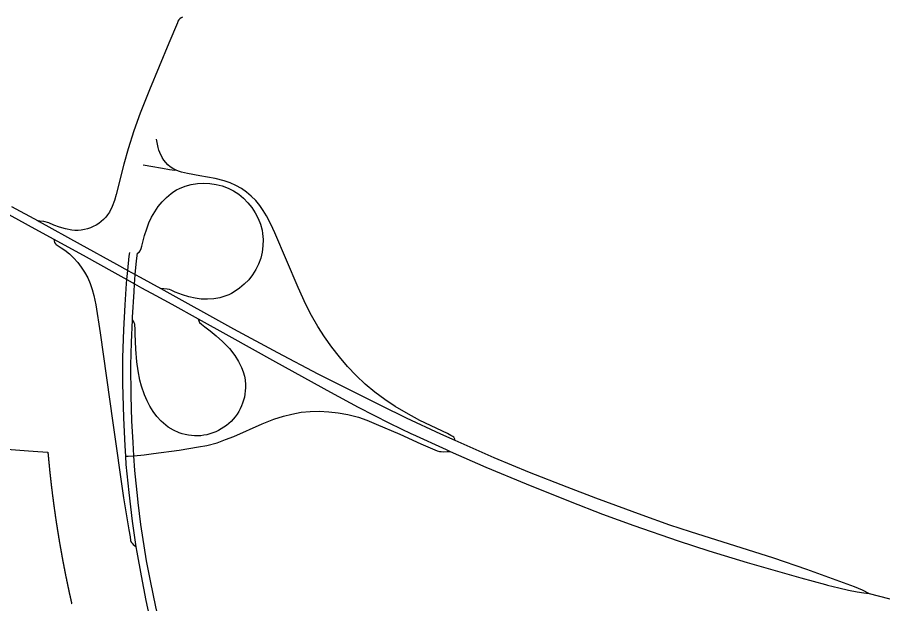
# Model space of a CAD drawing. Extents: x 0 to 34, y 0 to 22.
# Drawn here: x 7.0491 to 7.122, y 16.4332 to 16.4826 of the extents above; entities that cross this region are included whole.
import ezdxf

# ---------------------------------------------------------------- set-up
doc = ezdxf.new("R2010")
doc.units = 0
for name, color, linetype in [('GM_X_Corporation', 7, 'Continuous'), ('GM_X_Interchange_Ramps', 7, 'Continuous'), ('GM_X_State_Route', 7, 'Continuous')]:
    doc.layers.add(name, color=color, linetype=linetype)

msp = doc.modelspace()

# ---------------------------------------------------------------- linework, layer by layer
at = {"layer": 'GM_X_Corporation'}
msp.add_lwpolyline([(7.045299, 16.446426), (7.050082, 16.446069), (7.050449, 16.446042), (7.050867, 16.446011), (7.051704, 16.445948), (7.051707, 16.445916), (7.05171, 16.445885), (7.051712, 16.445853), (7.051715, 16.445821), (7.051718, 16.44579), (7.051721, 16.445758), (7.051724, 16.445726), (7.051727, 16.445695), (7.051729, 16.445663), (7.051732, 16.445631), (7.051735, 16.4456), (7.051738, 16.445568), (7.051741, 16.445536), (7.051744, 16.445504), (7.051747, 16.445473), (7.05175, 16.445441), (7.051753, 16.445409), (7.051756, 16.445378), (7.051759, 16.445346), (7.051762, 16.445314), (7.051765, 16.445283), (7.051768, 16.445251), (7.051771, 16.445219), (7.051774, 16.445188), (7.051777, 16.445156), (7.05178, 16.445124), (7.051783, 16.445093), (7.051786, 16.445061), (7.051789, 16.445029), (7.051792, 16.444998), (7.051795, 16.444966), (7.051798, 16.444934), (7.051801, 16.444903), (7.051804, 16.444871), (7.051807, 16.444839), (7.051811, 16.444808), (7.051814, 16.444776), (7.051817, 16.444744), (7.05182, 16.444713), (7.051823, 16.444681), (7.051827, 16.444649), (7.05183, 16.444618), (7.051833, 16.444586), (7.051836, 16.444554), (7.051839, 16.444523), (7.051843, 16.444491), (7.051846, 16.444459), (7.051849, 16.444428), (7.051852, 16.444396), (7.051856, 16.444364), (7.051859, 16.444333), (7.051862, 16.444301), (7.051866, 16.44427), (7.051869, 16.444238), (7.051872, 16.444206), (7.051876, 16.444175), (7.051879, 16.444143), (7.051883, 16.444111), (7.051886, 16.44408), (7.051889, 16.444048), (7.051893, 16.444016), (7.051896, 16.443985), (7.0519, 16.443953), (7.051903, 16.443921), (7.051907, 16.44389), (7.05191, 16.443858), (7.051913, 16.443827), (7.051917, 16.443795), (7.05192, 16.443763), (7.051924, 16.443732), (7.051928, 16.4437), (7.051931, 16.443668), (7.051935, 16.443637), (7.051938, 16.443605), (7.051942, 16.443574), (7.051945, 16.443542), (7.051949, 16.44351), (7.051952, 16.443479), (7.051956, 16.443447), (7.05196, 16.443416), (7.051963, 16.443384), (7.051967, 16.443352), (7.051971, 16.443321), (7.051974, 16.443289), (7.051978, 16.443257), (7.051982, 16.443226), (7.051985, 16.443194), (7.051989, 16.443163), (7.051993, 16.443131), (7.051997, 16.443099), (7.052, 16.443068), (7.052004, 16.443036), (7.052008, 16.443005), (7.052012, 16.442973), (7.052015, 16.442941), (7.052019, 16.44291), (7.052023, 16.442878), (7.052027, 16.442847), (7.052031, 16.442815), (7.052034, 16.442784), (7.052038, 16.442752), (7.052042, 16.44272), (7.052046, 16.442689), (7.05205, 16.442657), (7.052054, 16.442626), (7.052058, 16.442594), (7.052062, 16.442562), (7.052065, 16.442531), (7.052069, 16.442499), (7.052073, 16.442468), (7.052077, 16.442436), (7.052081, 16.442405), (7.052085, 16.442373), (7.052089, 16.442341), (7.052093, 16.44231), (7.052097, 16.442278), (7.052101, 16.442247), (7.052105, 16.442215), (7.052109, 16.442184), (7.052113, 16.442152), (7.052117, 16.442121), (7.052121, 16.442089), (7.052126, 16.442057), (7.05213, 16.442026), (7.052134, 16.441994), (7.052138, 16.441963), (7.052142, 16.441931), (7.052146, 16.4419), (7.05215, 16.441868), (7.052154, 16.441837), (7.052159, 16.441805), (7.052163, 16.441773), (7.052167, 16.441742), (7.052171, 16.44171), (7.052175, 16.441679), (7.05218, 16.441647), (7.052184, 16.441616), (7.052188, 16.441584), (7.052192, 16.441553), (7.052197, 16.441521), (7.052201, 16.44149), (7.052205, 16.441458), (7.052209, 16.441427), (7.052214, 16.441395), (7.052218, 16.441364), (7.052222, 16.441332), (7.052227, 16.4413), (7.052231, 16.441269), (7.052235, 16.441237), (7.05224, 16.441206), (7.052244, 16.441174), (7.052249, 16.441143), (7.052253, 16.441111), (7.052257, 16.44108), (7.052262, 16.441048), (7.052266, 16.441017), (7.052271, 16.440985), (7.052275, 16.440954), (7.05228, 16.440922), (7.052284, 16.440891), (7.052289, 16.440859), (7.052293, 16.440828), (7.052298, 16.440796), (7.052302, 16.440765), (7.052307, 16.440733), (7.052311, 16.440702), (7.052316, 16.44067), (7.05232, 16.440639), (7.052325, 16.440607), (7.052329, 16.440576), (7.052334, 16.440544), (7.052339, 16.440513), (7.052343, 16.440481), (7.052348, 16.44045), (7.052353, 16.440418), (7.052357, 16.440387), (7.052362, 16.440355), (7.052366, 16.440324), (7.052371, 16.440293), (7.052376, 16.440261), (7.052381, 16.44023), (7.052385, 16.440198), (7.05239, 16.440167), (7.052395, 16.440135), (7.052399, 16.440104), (7.052404, 16.440072), (7.052409, 16.440041), (7.052414, 16.440009), (7.052419, 16.439978), (7.052423, 16.439946), (7.052428, 16.439915), (7.052433, 16.439884), (7.052438, 16.439852), (7.052443, 16.439821), (7.052448, 16.439789), (7.052452, 16.439758), (7.052457, 16.439726), (7.052462, 16.439695), (7.052467, 16.439663), (7.052472, 16.439632), (7.052477, 16.439601), (7.052482, 16.439569), (7.052487, 16.439538), (7.052492, 16.439506), (7.052497, 16.439475), (7.052502, 16.439443), (7.052507, 16.439412), (7.052512, 16.439381), (7.052517, 16.439349), (7.052522, 16.439318), (7.052527, 16.439286), (7.052532, 16.439255), (7.052537, 16.439223), (7.052542, 16.439192), (7.052547, 16.439161), (7.052552, 16.439129), (7.052557, 16.439098), (7.052562, 16.439066), (7.052567, 16.439035), (7.052572, 16.439004), (7.052577, 16.438972), (7.052583, 16.438941), (7.052588, 16.438909), (7.052593, 16.438878), (7.052598, 16.438847), (7.052603, 16.438815), (7.052608, 16.438784), (7.052614, 16.438752), (7.052619, 16.438721), (7.052624, 16.43869), (7.052629, 16.438658), (7.052635, 16.438627), (7.05264, 16.438595), (7.052645, 16.438564), (7.05265, 16.438533), (7.052656, 16.438501), (7.052661, 16.43847), (7.052666, 16.438439), (7.052672, 16.438407), (7.052677, 16.438376), (7.052682, 16.438344), (7.052688, 16.438313), (7.052693, 16.438282), (7.052698, 16.43825), (7.052704, 16.438219), (7.052709, 16.438188), (7.052715, 16.438156), (7.05272, 16.438125), (7.052725, 16.438094), (7.052731, 16.438062), (7.052736, 16.438031), (7.052742, 16.438), (7.052747, 16.437968), (7.052753, 16.437937), (7.052758, 16.437906), (7.052764, 16.437874), (7.052769, 16.437843), (7.052775, 16.437811), (7.05278, 16.43778), (7.052786, 16.437749), (7.052791, 16.437717), (7.052797, 16.437686), (7.052802, 16.437655), (7.052808, 16.437624), (7.052814, 16.437592), (7.052819, 16.437561), (7.052825, 16.43753), (7.052831, 16.437498), (7.052836, 16.437467), (7.052842, 16.437436), (7.052847, 16.437404), (7.052853, 16.437373), (7.052859, 16.437342), (7.052865, 16.43731), (7.05287, 16.437279), (7.052876, 16.437248), (7.052882, 16.437216), (7.052887, 16.437185), (7.052893, 16.437154), (7.052899, 16.437123), (7.052905, 16.437091), (7.05291, 16.43706), (7.052916, 16.437029), (7.052922, 16.436997), (7.052928, 16.436966), (7.052934, 16.436935), (7.05294, 16.436904), (7.052945, 16.436872), (7.052951, 16.436841), (7.052957, 16.43681), (7.052963, 16.436778), (7.052969, 16.436747), (7.052975, 16.436716), (7.052981, 16.436685), (7.052987, 16.436653), (7.052992, 16.436622), (7.052998, 16.436591), (7.053004, 16.43656), (7.05301, 16.436528), (7.053016, 16.436497), (7.053022, 16.436466), (7.053028, 16.436435), (7.053034, 16.436403), (7.05304, 16.436372), (7.053046, 16.436341), (7.053052, 16.43631), (7.053058, 16.436278), (7.053064, 16.436247), (7.053071, 16.436216), (7.053077, 16.436185), (7.053083, 16.436153), (7.053089, 16.436122), (7.053095, 16.436091), (7.053101, 16.43606), (7.053107, 16.436029), (7.053113, 16.435997), (7.053119, 16.435966), (7.053126, 16.435935), (7.053132, 16.435904), (7.053138, 16.435872), (7.053144, 16.435841), (7.05315, 16.43581), (7.053157, 16.435779), (7.053163, 16.435748), (7.053169, 16.435716), (7.053175, 16.435685), (7.053182, 16.435654), (7.053188, 16.435623), (7.053194, 16.435592), (7.0532, 16.43556), (7.053207, 16.435529), (7.053213, 16.435498), (7.053219, 16.435467), (7.053226, 16.435436), (7.053232, 16.435405), (7.053238, 16.435373), (7.053245, 16.435342), (7.053251, 16.435311), (7.053257, 16.43528), (7.053264, 16.435249), (7.05327, 16.435217), (7.053277, 16.435186), (7.053283, 16.435155), (7.05329, 16.435124), (7.053296, 16.435093), (7.053302, 16.435062), (7.053309, 16.435031), (7.053315, 16.434999), (7.053322, 16.434968), (7.053328, 16.434937), (7.053335, 16.434906), (7.053341, 16.434875), (7.053348, 16.434844), (7.053354, 16.434812), (7.053361, 16.434781), (7.053368, 16.43475), (7.053374, 16.434719), (7.053381, 16.434688), (7.053387, 16.434657), (7.053394, 16.434626), (7.053401, 16.434595), (7.053407, 16.434563), (7.053414, 16.434532), (7.05342, 16.434501), (7.053427, 16.43447), (7.053434, 16.434439), (7.053441, 16.434408), (7.053447, 16.434377), (7.053454, 16.434346), (7.053461, 16.434315), (7.053467, 16.434283), (7.053474, 16.434252), (7.053481, 16.434221), (7.053488, 16.43419), (7.053494, 16.434159), (7.053501, 16.434128), (7.053508, 16.434097), (7.053515, 16.434066), (7.053521, 16.434035), (7.053528, 16.434004), (7.053535, 16.433973), (7.053542, 16.433942), (7.053549, 16.43391), (7.053556, 16.433879), (7.053563, 16.433848), (7.053569, 16.433817), (7.053576, 16.433786), (7.053583, 16.433755), (7.05359, 16.433724), (7.053597, 16.433693), (7.053604, 16.433662), (7.053611, 16.433631), (7.053618, 16.4336), (7.053625, 16.433569), (7.053632, 16.433538), (7.053639, 16.433507), (7.053646, 16.433476), (7.053653, 16.433445), (7.05366, 16.433414), (7.053667, 16.433383), (7.053674, 16.433352), (7.053681, 16.43332), (7.053688, 16.433289), (7.053695, 16.433258), (7.053702, 16.433227), (7.053709, 16.433196)], dxfattribs=at)
at = {"layer": 'GM_X_Interchange_Ramps'}
for points in [[(7.063033, 16.48258), (7.062937, 16.482534), (7.062806, 16.482443), (7.062733, 16.482365), (7.06266, 16.482246), (7.062608, 16.482117), (7.061893, 16.480393), (7.060253, 16.476484), (7.059482, 16.474509), (7.058944, 16.473014), (7.058456, 16.471501), (7.058099, 16.470226), (7.057458, 16.467655), (7.057307, 16.467147), (7.057119, 16.466651), (7.056879, 16.466179), (7.056732, 16.465958), (7.056572, 16.465749), (7.05639, 16.465556), (7.056195, 16.465379), (7.055983, 16.465219), (7.05576, 16.465077), (7.055526, 16.464954), (7.055282, 16.46485), (7.05503, 16.464766), (7.054773, 16.464703), (7.054511, 16.46466), (7.054247, 16.46464), (7.053982, 16.46464), (7.053718, 16.464664), (7.053197, 16.46476), (7.052687, 16.464903), (7.052191, 16.465088), (7.051774, 16.465259), (7.051371, 16.46539), (7.051021, 16.465423), (7.050874, 16.465437)], [(7.085989, 16.446967), (7.085967, 16.447063), (7.085923, 16.447161), (7.08588, 16.44722), (7.085804, 16.44728), (7.085646, 16.447372), (7.085354, 16.447524), (7.083028, 16.448637), (7.081868, 16.449261), (7.080964, 16.449801), (7.080088, 16.450387), (7.079245, 16.451019), (7.078434, 16.45169), (7.077664, 16.45241), (7.076938, 16.453173), (7.076254, 16.453973), (7.07561, 16.454806), (7.075002, 16.455666), (7.074431, 16.456551), (7.073906, 16.457463), (7.073426, 16.458401), (7.072771, 16.459838), (7.070813, 16.464443), (7.070485, 16.465162), (7.07012, 16.465864), (7.069847, 16.466313), (7.069541, 16.466742), (7.069204, 16.467146), (7.068834, 16.467521), (7.068432, 16.46786), (7.067999, 16.468159), (7.06754, 16.468417), (7.067059, 16.46863), (7.066562, 16.468802), (7.065796, 16.468996), (7.0645, 16.469236), (7.063462, 16.469419), (7.062949, 16.46954), (7.062697, 16.469621), (7.062504, 16.469702), (7.062455, 16.469723), (7.062223, 16.469844), (7.062006, 16.469995), (7.061806, 16.470164), (7.061623, 16.470354), (7.061459, 16.47056), (7.061315, 16.470781), (7.06113, 16.471183), (7.061061, 16.471378), (7.061003, 16.471625), (7.060939, 16.471895), (7.060839, 16.472318)], [(7.062504, 16.469702), (7.062386, 16.469686), (7.062171, 16.469707), (7.061942, 16.469745), (7.061363, 16.469842), (7.060371, 16.470018), (7.059901, 16.470102), (7.059719, 16.470134)], [(7.052193, 16.463889), (7.052219, 16.463746), (7.052264, 16.463621), (7.052339, 16.463506), (7.052408, 16.463434), (7.052485, 16.463378), (7.05281, 16.463176), (7.053139, 16.462962), (7.053511, 16.462673), (7.053874, 16.462334), (7.054229, 16.461938), (7.054507, 16.461546), (7.0548, 16.461105), (7.055057, 16.460642), (7.055272, 16.460159), (7.055446, 16.45966), (7.055585, 16.45915), (7.055741, 16.458371), (7.056092, 16.456013), (7.057185, 16.448415), (7.058082, 16.442126), (7.058518, 16.439423), (7.058621, 16.438816), (7.058671, 16.438519), (7.058727, 16.438386), (7.058793, 16.438294), (7.058897, 16.438186), (7.059006, 16.438089), (7.059145, 16.437989)], [(7.064369, 16.457186), (7.064406, 16.457023), (7.064474, 16.45689), (7.064635, 16.456729), (7.064933, 16.456505), (7.065382, 16.456164), (7.065873, 16.455758), (7.066406, 16.455278), (7.066993, 16.454681), (7.067452, 16.454093), (7.067762, 16.453602), (7.068018, 16.45309), (7.068157, 16.452717), (7.068253, 16.452364), (7.068306, 16.452044), (7.068334, 16.451638), (7.068341, 16.451376), (7.068329, 16.451114), (7.068299, 16.450853), (7.068252, 16.450596), (7.068188, 16.450341), (7.068108, 16.450091), (7.068012, 16.449847), (7.067901, 16.449609), (7.067774, 16.449379), (7.067634, 16.449157), (7.06748, 16.448945), (7.067314, 16.448742), (7.067133, 16.448551), (7.066943, 16.448372), (7.06674, 16.448205), (7.066528, 16.44805), (7.066307, 16.44791), (7.066077, 16.447783), (7.06584, 16.447671), (7.065596, 16.447574), (7.065347, 16.447492), (7.065093, 16.447426), (7.064836, 16.447378), (7.064576, 16.447346), (7.064314, 16.447331), (7.064052, 16.447334), (7.063791, 16.447353), (7.063532, 16.447389), (7.063275, 16.447441), (7.063021, 16.447509), (7.062772, 16.447591), (7.062293, 16.447803), (7.061844, 16.448072), (7.061633, 16.448227), (7.061239, 16.448574), (7.060888, 16.448962), (7.060576, 16.449382), (7.060301, 16.449828), (7.060059, 16.450294), (7.059849, 16.450775), (7.059586, 16.451517), (7.059449, 16.452023), (7.059302, 16.452795), (7.059199, 16.453575), (7.059113, 16.454621), (7.059061, 16.455932), (7.059053, 16.456367), (7.059031, 16.456612), (7.059012, 16.456743), (7.05898, 16.456845), (7.058937, 16.456936), (7.058819, 16.45709)], [(7.058266, 16.445611), (7.058464, 16.445625), (7.058941, 16.445659), (7.059802, 16.445739), (7.060599, 16.445853), (7.062761, 16.446133), (7.064384, 16.446394), (7.06509, 16.446519), (7.06595, 16.44675), (7.066676, 16.44702), (7.067359, 16.44729), (7.069763, 16.448357), (7.070745, 16.448741), (7.071542, 16.448983), (7.072254, 16.449169), (7.073037, 16.449325), (7.073805, 16.449396), (7.074545, 16.449411), (7.075356, 16.449368), (7.076153, 16.449282), (7.076979, 16.449126), (7.077875, 16.448898), (7.078558, 16.448656), (7.079355, 16.448329), (7.081333, 16.447461), (7.083126, 16.446664), (7.084489, 16.446074), (7.084677, 16.446027), (7.08482, 16.446009), (7.085033, 16.445992), (7.085334, 16.446001), (7.085595, 16.446024)]]:
    msp.add_lwpolyline(points, dxfattribs=at)
at = {"layer": 'GM_X_State_Route'}
for points in [[(7.037181, 16.472167), (7.038371, 16.471508), (7.038509, 16.471432), (7.043697, 16.46857), (7.050602, 16.464759), (7.052193, 16.463889), (7.054924, 16.462396), (7.057083, 16.461197)], [(7.059261, 16.462715), (7.059384, 16.462812), (7.059464, 16.462918), (7.059572, 16.463124), (7.059614, 16.463299), (7.05973, 16.463742), (7.059854, 16.464212), (7.060033, 16.46477), (7.060212, 16.465265), (7.060436, 16.465741), (7.060697, 16.466199), (7.060993, 16.466635), (7.061326, 16.467043), (7.061694, 16.467419), (7.0621, 16.467755), (7.062317, 16.467904), (7.062543, 16.468039), (7.062778, 16.468157), (7.063269, 16.468348), (7.063777, 16.468488), (7.064296, 16.468575), (7.064821, 16.468604), (7.065347, 16.46858), (7.065869, 16.468507), (7.06638, 16.468383), (7.066874, 16.468202), (7.067343, 16.467964), (7.067783, 16.467674), (7.068189, 16.467339), (7.068557, 16.466963), (7.068885, 16.466552), (7.069171, 16.46611), (7.069412, 16.465641), (7.069604, 16.465151), (7.069741, 16.464643), (7.069786, 16.464385), (7.069829, 16.46386), (7.069814, 16.463334), (7.069747, 16.462811), (7.069627, 16.462299), (7.069452, 16.461803), (7.069222, 16.461329), (7.068942, 16.460883), (7.068614, 16.460472), (7.068246, 16.460095), (7.067841, 16.459758), (7.067405, 16.459462), (7.067176, 16.459333), (7.066939, 16.459217), (7.066447, 16.459031), (7.066193, 16.458962), (7.065675, 16.458869), (7.06515, 16.458836), (7.064622, 16.458855), (7.064099, 16.458919), (7.063562, 16.45905), (7.063042, 16.459205), (7.062721, 16.459324), (7.062423, 16.459446), (7.062097, 16.459596), (7.061947, 16.459654), (7.061756, 16.459693), (7.061457, 16.459715), (7.061206, 16.459734)], [(7.048645, 16.46664), (7.050874, 16.465437), (7.050963, 16.465389), (7.054421, 16.463484), (7.05747, 16.461797), (7.05843, 16.461267), (7.059064, 16.460917), (7.059488, 16.460682), (7.061206, 16.459734), (7.067329, 16.456354), (7.071038, 16.454353), (7.074453, 16.452556), (7.075901, 16.45182), (7.079765, 16.449888), (7.08189, 16.44885), (7.084763, 16.447509), (7.085989, 16.446967), (7.089267, 16.445518), (7.092225, 16.444286), (7.095424, 16.443031), (7.097839, 16.442101), (7.099505, 16.441485), (7.101727, 16.440676), (7.104057, 16.439843), (7.105795, 16.439264), (7.112824, 16.43706), (7.115584, 16.436117), (7.119626, 16.434647), (7.120286, 16.434361), (7.120885, 16.434056)], [(7.060663, 16.430381), (7.059982, 16.433466), (7.059575, 16.435531), (7.059214, 16.437527), (7.059145, 16.437989), (7.058825, 16.440143), (7.058537, 16.442562), (7.058302, 16.444919), (7.058266, 16.445611), (7.058219, 16.446498), (7.058094, 16.448849), (7.058021, 16.451744), (7.058011, 16.453918), (7.058094, 16.456259), (7.058219, 16.458359), (7.058314, 16.460167), (7.058348, 16.460494), (7.05843, 16.461267), (7.058557, 16.46246), (7.058596, 16.462785)], [(7.058958, 16.459449), (7.058999, 16.460132), (7.059021, 16.460482), (7.059064, 16.460917), (7.05918, 16.462085), (7.059261, 16.462715)], [(7.057083, 16.461197), (7.058348, 16.460494), (7.058999, 16.460132), (7.059585, 16.459807), (7.060789, 16.459152)], [(7.058819, 16.45709), (7.058829, 16.457316), (7.058958, 16.459449)], [(7.060789, 16.459152), (7.062144, 16.458415), (7.064369, 16.457186), (7.066956, 16.455755), (7.070866, 16.453572), (7.075516, 16.451013), (7.077842, 16.449754), (7.080482, 16.448414), (7.082327, 16.447515)], [(7.059309, 16.441707), (7.059268, 16.44204), (7.059015, 16.444413), (7.058941, 16.445659), (7.058877, 16.44676), (7.058778, 16.448606), (7.058711, 16.45071), (7.0587, 16.453271), (7.058743, 16.455193), (7.058819, 16.45709)], [(7.082327, 16.447515), (7.082401, 16.447479), (7.085244, 16.44618), (7.085595, 16.446024)], [(7.085595, 16.446024), (7.088595, 16.444698), (7.091996, 16.443286), (7.095692, 16.441793), (7.098424, 16.440748), (7.101043, 16.439777), (7.104778, 16.438483), (7.10737, 16.43766), (7.110609, 16.436676), (7.115107, 16.435366), (7.1172, 16.434811), (7.117376, 16.434764), (7.118316, 16.434543), (7.119148, 16.43435), (7.119869, 16.434198), (7.120428, 16.434107), (7.120885, 16.434056)], [(7.070112, 16.40432), (7.068901, 16.407834), (7.067763, 16.411064), (7.066643, 16.414292), (7.063986, 16.421778), (7.06313, 16.424291), (7.062652, 16.42578), (7.061838, 16.428546), (7.061318, 16.430638), (7.060785, 16.432941), (7.060335, 16.435118), (7.060012, 16.436802), (7.059535, 16.439877), (7.059309, 16.441707)], [(7.120885, 16.434056), (7.124237, 16.43318), (7.125759, 16.432807), (7.126916, 16.432533), (7.136888, 16.430319), (7.141965, 16.429192), (7.145417, 16.428411), (7.152606, 16.426826), (7.15922, 16.425305), (7.160873, 16.424919)]]:
    msp.add_lwpolyline(points, dxfattribs=at)

doc.saveas('drawing.dxf')
